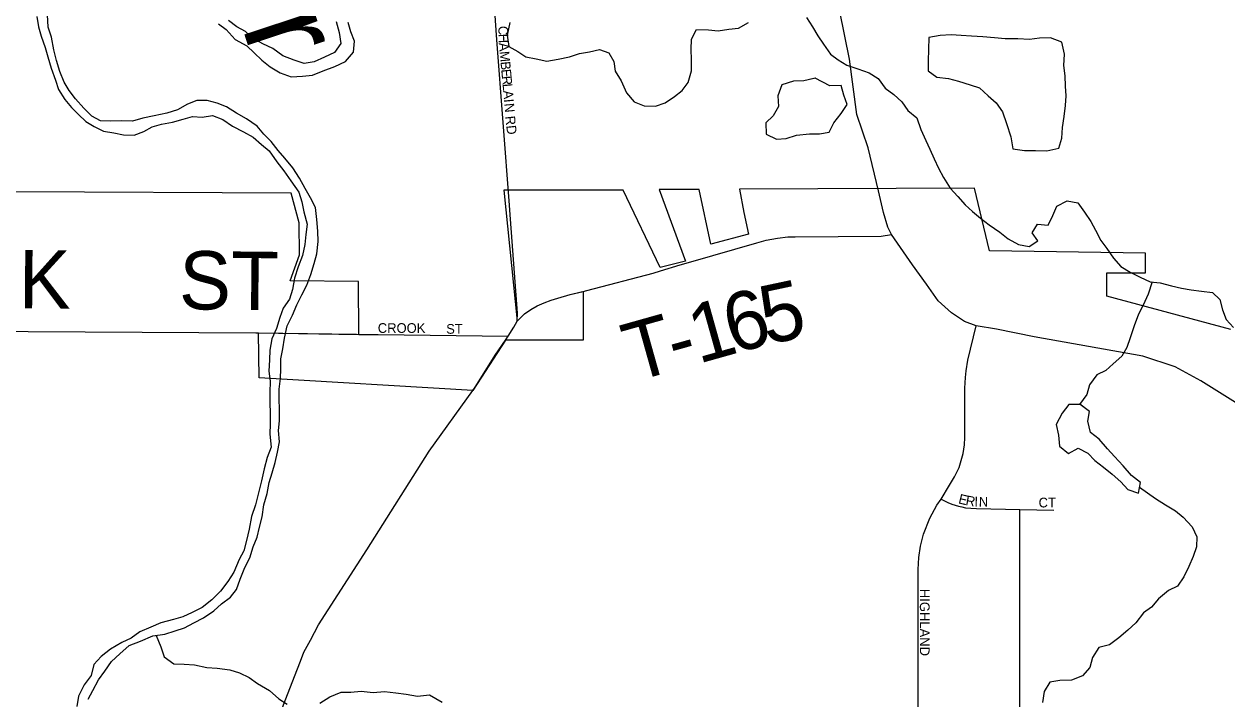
# Model space of a CAD drawing. Extents: x 1857828 to 2277390, y 930619 to 1324581.
# Drawn here: x 2087980 to 2094171, y 1187497 to 1190967 of the extents above; entities that cross this region are included whole.
import ezdxf

# ---------------------------------------------------------------- set-up
doc = ezdxf.new("R2010")
doc.units = 0
for name, color, linetype in [('GM_X_City_Street', 7, 'Continuous'), ('GM_X_City_Street_Text', 7, 'Continuous'), ('GM_X_Corporation', 7, 'Continuous'), ('GM_X_County_Road', 7, 'Continuous'), ('GM_X_Major_River', 7, 'Continuous'), ('GM_X_Major_River_Text', 7, 'Continuous'), ('GM_X_Minor_Lake', 7, 'Continuous'), ('GM_X_Minor_River', 7, 'Continuous'), ('GM_X_State_Route', 7, 'Continuous'), ('GM_X_Township_Road', 7, 'Continuous'), ('GM_X_Township_Road_Text', 7, 'Continuous'), ('GM_X_Township_Subdivision', 7, 'Continuous'), ('GM_X_Township_Subdivision_Text', 7, 'Continuous')]:
    doc.layers.add(name, color=color, linetype=linetype)

msp = doc.modelspace()

# ---------------------------------------------------------------- linework, layer by layer
at = {"layer": 'GM_X_City_Street'}
for points in [[(2090478.4, 1190035.5), (2090412.7, 1190886.7), (2090379.4, 1191386.7), (2090409.1, 1191522.6)], [(2090470.7, 1189361.6), (2090500.6, 1189408.1), (2090516.9, 1189439.6)], [(2089691.4, 1189371.8), (2089702.8, 1189371.6), (2089802.1, 1189370.2), (2090470.7, 1189361.6)]]:
    msp.add_lwpolyline(points, dxfattribs=at)
at = {"layer": 'GM_X_Corporation'}
msp.add_lwpolyline([(2094190.2, 1189397.2), (2093552.4, 1189568.2), (2093552.4, 1189688.3), (2093752.5, 1189688.3), (2093752.5, 1189788.3), (2092949.3, 1189801.7), (2092871.4, 1190122.6), (2091661.6, 1190118), (2091684.9, 1189998.2), (2091708.5, 1189887.4), (2091513.7, 1189835.2), (2091453.8, 1190117.3), (2091249.2, 1190116.5), (2091383.4, 1189747.6), (2091254.1, 1189714.7), (2091063.3, 1190113.5), (2090449.2, 1190112.8), (2090516.9, 1189439.5), (2090555.6, 1189476.6), (2090588.1, 1189499.3), (2090620.6, 1189517.6), (2090655.9, 1189533.5), (2090693.4, 1189547.2), (2090727.6, 1189558), (2090790.8, 1189576.2), (2090857.2, 1189592.2), (2090857.1, 1189342.2), (2090457.7, 1189342.3), (2090290.4, 1189082.5), (2089190.6, 1189148.7), (2089186.5, 1189379.1), (2089702.8, 1189371.6), (2089701.8, 1189643.2), (2089349.5, 1189646.2), (2089398.2, 1189780.9), (2089395.7, 1189945.3), (2089353.9, 1190098), (2087935.7, 1190104.5)], dxfattribs=at)
at = {"layer": 'GM_X_County_Road'}
for points in [[(2090516.9, 1189439.6), (2090519.8, 1189480.6), (2090480.4, 1190009.9), (2090478.4, 1190035.5)], [(2090301.4, 1189099.9), (2090405.3, 1189264.1), (2090457.7, 1189342.3), (2090470.7, 1189361.6)], [(2088973.6, 1179845.2), (2089067, 1184581.2), (2089105.7, 1185944), (2089110.5, 1186162.8), (2089115.7, 1186313.3), (2089120.9, 1186457.8), (2089122.4, 1186562.2), (2089133.7, 1186690.6), (2089145.2, 1186783), (2089174.4, 1186945.8), (2089240.9, 1187221.1), (2089274.3, 1187341.7), (2089315.7, 1187466.4), (2089371, 1187611.2), (2089402.6, 1187691.6), (2089420.4, 1187737.9), (2089454.1, 1187798.3), (2089495.7, 1187876.8), (2089743.9, 1188263.6), (2090065.5, 1188771.3), (2090290.4, 1189082.6), (2090301.4, 1189099.9)]]:
    msp.add_lwpolyline(points, dxfattribs=at)
at = {"layer": 'GM_X_Major_River'}
for points in [[(2088045.7, 1191005.8), (2088054, 1190953.7), (2088068.2, 1190905.5), (2088088.6, 1190847.4), (2088102.8, 1190799.3), (2088119.2, 1190741.1), (2088141.5, 1190679), (2088157.8, 1190630.8), (2088190.1, 1190578.8), (2088224.4, 1190538.8), (2088260.6, 1190502.8), (2088296.9, 1190466.9), (2088341.1, 1190441), (2088389.4, 1190417.1), (2088441.5, 1190407.4), (2088491.7, 1190397.6), (2088545.8, 1190395.9), (2088595.9, 1190414.2), (2088639.9, 1190438.6), (2088687.9, 1190452.9), (2088744, 1190463.2), (2088798, 1190477.6), (2088846.1, 1190491.9), (2088896.2, 1190488.1), (2088950.3, 1190496.4), (2089002.5, 1190476.6), (2089052.8, 1190442.7), (2089109.1, 1190412.9), (2089159.3, 1190385.1), (2089201.6, 1190347.1), (2089241.9, 1190315.2), (2089280.2, 1190259.1), (2089316.6, 1190213.1), (2089352.9, 1190161.1), (2089393.3, 1190103.1), (2089409.5, 1190052.9), (2089419.8, 1190000.8), (2089436.2, 1189938.6), (2089430.4, 1189884.3), (2089424.6, 1189834.1), (2089412.9, 1189777.8), (2089391.1, 1189719.4), (2089371.3, 1189661.1), (2089361.6, 1189602.8), (2089345.8, 1189552.5), (2089314, 1189506.1), (2089296.2, 1189457.8), (2089278.4, 1189401.5), (2089254.6, 1189349.1), (2089244.8, 1189290.8), (2089243.1, 1189240.6), (2089239.3, 1189182.3), (2089245.6, 1189130.1), (2089243.9, 1189071.9), (2089244.2, 1189017.6), (2089246.4, 1188967.4), (2089246.7, 1188911.2), (2089244.9, 1188859), (2089251.3, 1188790.7), (2089231.5, 1188738.4), (2089215.7, 1188680), (2089202, 1188617.7), (2089188.2, 1188563.4)], [(2089435.7, 1189625.2), (2089455.5, 1189679.6), (2089473.2, 1189735.9), (2089487, 1189786.2), (2089492.7, 1189848.5), (2089492.5, 1189902.7), (2089486.2, 1189962.9), (2089479.9, 1190023.2), (2089453.6, 1190073.3), (2089427.3, 1190121.3), (2089396.9, 1190175.4), (2089362.6, 1190227.4), (2089322.3, 1190277.4), (2089288, 1190317.4), (2089251.7, 1190363.4), (2089213.4, 1190401.4), (2089179.1, 1190441.4), (2089124.8, 1190479.3), (2089072.5, 1190509.1), (2089022.3, 1190541), (2088974.1, 1190560.8), (2088921.9, 1190574.6), (2088869.7, 1190574.3), (2088821.7, 1190556), (2088769.7, 1190525.6), (2088713.7, 1190509.2), (2088649.6, 1190494.8), (2088591.5, 1190482.5), (2088537.5, 1190468.1), (2088481.3, 1190469.8), (2088425.2, 1190467.5), (2088373.1, 1190469.3), (2088328.9, 1190493.1), (2088286.6, 1190535.1), (2088244.2, 1190583.1), (2088211.9, 1190625.1), (2088185.7, 1190669.1), (2088163.4, 1190723.3), (2088147, 1190779.4), (2088132.7, 1190835.6), (2088120.4, 1190899.8), (2088104.1, 1190951.9), (2088099.8, 1191014.2)], [(2088980.1, 1190968.6), (2089020.3, 1190938.7), (2089066.7, 1190888.7), (2089127, 1190854.9), (2089163.3, 1190818.9), (2089203.5, 1190781), (2089245.8, 1190747.1), (2089298.1, 1190717.2), (2089354.3, 1190695.4), (2089412.4, 1190699.7), (2089464.5, 1190704), (2089518.6, 1190726.4), (2089578.6, 1190748.8), (2089634.6, 1190775.2), (2089674.5, 1190823.6), (2089680.2, 1190879.9), (2089661.9, 1190928), (2089647.7, 1190976.1)], [(2089585.5, 1190979.8), (2089601.8, 1190923.7), (2089610.1, 1190867.5), (2089578.2, 1190821.1), (2089526.2, 1190796.7), (2089472.2, 1190772.3), (2089422.1, 1190764.1), (2089369.9, 1190781.9), (2089311.7, 1190803.6), (2089259.4, 1190841.5), (2089209.1, 1190865.4), (2089158.9, 1190893.2), (2089118.6, 1190929.2), (2089074.4, 1190953), (2089032.2, 1190984.9)], [(2088309.3, 1187496.2), (2088333.1, 1187540.5), (2088362.9, 1187594.9), (2088394.8, 1187639.3), (2088430.6, 1187689.7), (2088472.5, 1187728.1), (2088520.4, 1187770.5), (2088578.5, 1187792.9), (2088642.5, 1187821.3), (2088704.6, 1187829.7), (2088756.7, 1187846.1), (2088804.7, 1187862.4), (2088852.7, 1187888.7), (2088902.7, 1187913.1), (2088956.6, 1187949.6), (2088996.5, 1187985.9), (2089042.5, 1188020.3), (2089072.8, 1188059.2), (2089092.2, 1188113), (2089115.9, 1188173.3), (2089141.8, 1188221.7), (2089159.5, 1188278), (2089179.3, 1188328.3), (2089191.1, 1188380.6), (2089204.9, 1188432.9), (2089214.6, 1188495.2), (2089230.4, 1188553.6), (2089242.1, 1188609.9), (2089255.9, 1188660.2), (2089271.7, 1188712.5), (2089283.5, 1188764.8), (2089295.2, 1188819.1), (2089288.9, 1188877.3), (2089294.7, 1188927.5), (2089294.4, 1188985.8), (2089292.2, 1189040), (2089291.9, 1189090.2), (2089299.7, 1189144.5), (2089301.4, 1189194.7), (2089301.2, 1189244.9), (2089311, 1189297.2), (2089320.7, 1189351.5), (2089334.4, 1189415.8), (2089362.2, 1189470.2), (2089384, 1189522.5), (2089409.9, 1189574.9), (2089435.7, 1189625.2)], [(2089188.2, 1188563.4), (2089170.5, 1188495), (2089150.7, 1188434.6), (2089139, 1188370.3), (2089125.3, 1188312), (2089111.5, 1188257.7), (2089087.7, 1188213.4), (2089059.9, 1188148.9), (2089028.1, 1188100.6), (2088990.2, 1188050.1), (2088946.3, 1188005.7), (2088896.4, 1187967.3), (2088844.4, 1187940.9), (2088796.4, 1187918.6), (2088748.3, 1187904.3), (2088684.3, 1187887.8), (2088632.3, 1187865.5), (2088576.2, 1187841.1), (2088530.3, 1187808.7), (2088482.3, 1187786.4), (2088424.3, 1187751.9), (2088376.4, 1187715.5), (2088338.5, 1187673.1), (2088324.7, 1187616.8), (2088288.9, 1187568.4), (2088259.1, 1187510), (2088251.3, 1187457.7)]]:
    msp.add_lwpolyline(points, dxfattribs=at)
at = {"layer": 'GM_X_Minor_Lake'}
for points in [[(2093320.9, 1190875), (2093262.7, 1190896.8), (2093206.5, 1190894.5), (2093154.4, 1190888.2), (2093094.3, 1190891.9), (2093030.1, 1190891.6), (2092974, 1190897.3), (2092913.8, 1190901), (2092855.6, 1190904.7), (2092803.5, 1190908.4), (2092751.4, 1190912.2), (2092695.3, 1190907.9), (2092637.2, 1190897.5), (2092635.5, 1190837.3), (2092633.7, 1190779), (2092634, 1190726.8), (2092678.2, 1190694.9), (2092738.4, 1190687.2), (2092788.6, 1190673.4), (2092848.8, 1190655.6), (2092897, 1190639.8), (2092941.3, 1190597.8)], [(2092941.3, 1190597.8), (2092983.6, 1190561.9), (2093015.9, 1190515.9), (2093036.2, 1190455.7), (2093058.6, 1190387.6), (2093068.9, 1190325.3), (2093129.1, 1190317.6), (2093185.3, 1190317.9), (2093243.4, 1190316.2), (2093305.5, 1190328.6), (2093321.3, 1190380.9), (2093325, 1190435.2), (2093332.8, 1190491.4), (2093340.5, 1190547.7), (2093344.3, 1190598), (2093340, 1190648.2), (2093337.8, 1190700.4), (2093331.5, 1190754.6), (2093335.2, 1190812.8), (2093320.9, 1190875)], [(2092052.8, 1190689.6), (2091992.7, 1190675.2), (2091940.6, 1190672.9), (2091880.5, 1190654.5), (2091858.8, 1190598.1), (2091863, 1190543.9), (2091835.2, 1190495.6), (2091797.3, 1190459.2), (2091799.6, 1190401), (2091851.8, 1190375.2), (2091901.9, 1190379.4), (2091956, 1190395.8)], [(2092052.2, 1190689.4), (2091992.7, 1190675.2), (2091940.6, 1190672.9), (2091880.5, 1190654.5), (2091858.8, 1190598.1), (2091863, 1190543.9), (2091835.2, 1190495.6), (2091797.3, 1190459.2), (2091799.6, 1190401), (2091851.8, 1190375.2), (2091901.9, 1190379.4), (2091956, 1190395.8)], [(2091956, 1190395.8), (2092022.1, 1190402.2), (2092074.2, 1190402.4), (2092124.3, 1190410.7), (2092148.1, 1190459.1), (2092186, 1190507.5), (2092215.8, 1190553.8), (2092199.5, 1190601.9), (2092185.3, 1190652.1), (2092127.1, 1190649.8), (2092052.2, 1190689.4)], [(2093415.1, 1189011.5), (2093358, 1189011.2), (2093322.1, 1188966.8), (2093292.3, 1188908.4), (2093304.6, 1188852.3), (2093308.9, 1188796.1), (2093355.2, 1188758.1), (2093405.2, 1188786.5), (2093455.4, 1188760.7), (2093491.7, 1188722.7), (2093536, 1188688.8), (2093580.2, 1188652.9), (2093624.5, 1188612.9), (2093660.8, 1188572.9), (2093715, 1188555.1), (2093726.8, 1188609.4), (2093680.5, 1188645.4)], [(2093412.1, 1189011.5), (2093358, 1189011.2), (2093322.1, 1188966.8), (2093292.3, 1188908.4), (2093304.6, 1188852.3), (2093308.9, 1188796.1), (2093355.2, 1188758.1), (2093405.2, 1188786.5), (2093455.4, 1188760.7), (2093491.7, 1188722.7), (2093536, 1188688.8), (2093580.2, 1188652.9), (2093624.5, 1188612.9), (2093660.8, 1188572.9), (2093715, 1188555.1), (2093726.8, 1188609.4), (2093680.5, 1188645.4)], [(2093680.5, 1188645.4), (2093636.2, 1188695.3), (2093591.8, 1188743.3), (2093555.5, 1188783.3), (2093513.2, 1188833.3), (2093468.9, 1188867.2), (2093454.6, 1188925.4), (2093464.4, 1188975.6), (2093413.2, 1189012.9)], [(2093680.5, 1188645.4), (2093636.2, 1188695.3), (2093591.8, 1188743.3), (2093555.5, 1188783.3), (2093513.2, 1188833.3), (2093468.9, 1188867.2), (2093454.6, 1188925.4), (2093464.4, 1188975.6), (2093415.1, 1189011.5)]]:
    msp.add_lwpolyline(points, dxfattribs=at)
at = {"layer": 'GM_X_Minor_River'}
for points in [[(2090479.6, 1190974.5), (2090465.9, 1190910.2), (2090474.2, 1190852), (2090520.5, 1190826.1), (2090562.7, 1190798.2), (2090614.9, 1190788.4), (2090671.1, 1190776.7), (2090729.1, 1190787), (2090787.2, 1190799.4), (2090839.3, 1190815.7), (2090889.3, 1190824), (2090941.4, 1190836.3), (2090989.6, 1190818.5), (2091015.9, 1190774.5), (2091022.1, 1190724.3), (2091052.5, 1190676.2), (2091080.8, 1190614.1), (2091119.1, 1190568.1), (2091171.4, 1190546.3), (2091229.5, 1190544.6), (2091279.5, 1190562.9), (2091327.5, 1190595.3), (2091367.4, 1190625.7), (2091397.3, 1190666), (2091415.1, 1190726.4), (2091414.8, 1190784.6), (2091412.5, 1190836.8), (2091414.3, 1190889.1), (2091440.1, 1190939.4), (2091502.3, 1190937.7), (2091552.4, 1190932), (2091606.5, 1190940.3), (2091656.6, 1190946.6), (2091708.6, 1190975)], [(2092007.2, 1191000.7), (2092037.5, 1190952.6), (2092065.8, 1190906.6), (2092094, 1190864.5), (2092130.4, 1190812.5), (2092170.6, 1190782.6), (2092214.8, 1190756.7), (2092271.1, 1190736.9), (2092329.3, 1190717.1), (2092375.6, 1190687.2), (2092411.9, 1190637.2), (2092456.1, 1190605.3), (2092498.4, 1190567.4), (2092528.7, 1190523.4), (2092575, 1190485.4), (2092595.3, 1190425.3), (2092621.7, 1190369.2), (2092641.9, 1190323.1), (2092664.2, 1190275), (2092686.5, 1190226.9), (2092712.8, 1190178.8), (2092747.2, 1190122.8), (2092785.4, 1190080.8), (2092823.8, 1190036.8), (2092862, 1190002.9), (2092902.3, 1189968.9), (2092946.5, 1189935), (2093002.9, 1189897.2), (2093045.1, 1189863.2), (2093097.4, 1189833.4), (2093153.6, 1189823.6), (2093197.5, 1189852), (2093169.3, 1189894), (2093195.1, 1189938.3), (2093251.3, 1189932.6), (2093275.1, 1189983), (2093294.9, 1190031.3), (2093348.9, 1190057.7), (2093403.1, 1190047.9), (2093437.4, 1189999.9), (2093469.7, 1189951.8), (2093494, 1189907.8), (2093522.3, 1189853.7), (2093552.6, 1189813.7), (2093586.9, 1189763.7)], [(2093586.9, 1189763.7), (2093625.2, 1189719.7), (2093673.4, 1189691.8), (2093723.7, 1189666), (2093775.9, 1189642.1), (2093828.1, 1189636.4), (2093886.3, 1189620.6), (2093936.5, 1189608.8), (2093986.6, 1189601.1), (2094040.8, 1189593.3), (2094097, 1189587.6), (2094135.2, 1189551.6), (2094147.5, 1189497.5), (2094167.8, 1189447.4), (2094204.1, 1189407.4)], [(2093786.9, 1189640.9), (2093766.2, 1189577.8), (2093740.4, 1189521.4), (2093716.6, 1189475.1), (2093692.8, 1189414.7), (2093673.1, 1189354.4), (2093655.3, 1189304.1), (2093629.4, 1189259.7), (2093585.5, 1189219.3), (2093547.6, 1189185), (2093501.6, 1189162.6), (2093463.7, 1189112.2), (2093449.9, 1189061.9), (2093412.1, 1189011.5)], [(2093721.5, 1188584.9), (2093803.4, 1188527.5), (2093855.6, 1188495.6), (2093905.9, 1188463.8), (2093946.2, 1188431.8), (2093992.5, 1188381.9), (2094016.8, 1188329.8), (2094015.1, 1188279.6), (2093997.3, 1188229.2), (2093975.5, 1188176.9), (2093949.6, 1188124.5), (2093915.8, 1188076.2), (2093869.8, 1188053.8), (2093817.9, 1188011.4), (2093782, 1187969), (2093742.1, 1187938.6), (2093702.2, 1187888.2), (2093660.3, 1187849.8), (2093614.4, 1187811.4), (2093566.4, 1187775), (2093512.4, 1187760.7), (2093478.5, 1187710.3), (2093464.7, 1187658), (2093426.9, 1187615.6), (2093370.8, 1187593.2), (2093310.7, 1187590.9), (2093258.6, 1187582.6), (2093230.8, 1187534.2), (2093221, 1187477.9)], [(2088658.9, 1187823.6), (2088682.9, 1187765.3), (2088701.2, 1187713.2), (2088751.4, 1187677.3), (2088803.6, 1187675.6), (2088857.7, 1187671.8), (2088919.9, 1187658.1), (2088974.1, 1187654.4), (2089038.3, 1187646.7), (2089088.5, 1187630.9), (2089138.7, 1187607), (2089181, 1187575.1), (2089243.3, 1187539.3), (2089291.6, 1187497.4), (2089333.8, 1187469.5)], [(2089502.2, 1187474.4), (2089554.2, 1187506.8), (2089612.2, 1187531.2), (2089662.3, 1187531.5), (2089714.4, 1187535.8), (2089776.6, 1187530.1), (2089834.7, 1187534.4), (2089892.9, 1187528.7), (2089947, 1187520.9), (2090005.2, 1187511.2), (2090067.3, 1187517.5), (2090131.7, 1187479.7)]]:
    msp.add_lwpolyline(points, dxfattribs=at)
at = {"layer": 'GM_X_State_Route'}
for points in [[(2092382.8, 1190087.1), (2092377.6, 1190109.7), (2092324.2, 1190330.1), (2092266.2, 1190502.1), (2092227.9, 1190786.5), (2092177.9, 1191032.3), (2092028, 1191303.2), (2091813.5, 1191637), (2091773.2, 1191673.5), (2091297.8, 1192297.5), (2091224.9, 1192368.1), (2091024.9, 1192502.2)], [(2099837.5, 1188022.3), (2095756.8, 1188061.2), (2094453.8, 1188871.9), (2094035.9, 1189131.9), (2093903.9, 1189205.1), (2093737.7, 1189259.3), (2093178.5, 1189358.8), (2092984.8, 1189398.4), (2092879.8, 1189415.9), (2092821, 1189437.8), (2092753.7, 1189481.7), (2092685.5, 1189543.2), (2092623.9, 1189629.4), (2092551.7, 1189729.7), (2092444, 1189885.3), (2092426.2, 1189922.3), (2092402.9, 1189998.9), (2092382.8, 1190087.1)]]:
    msp.add_lwpolyline(points, dxfattribs=at)
at = {"layer": 'GM_X_Township_Road'}
for points in [[(2091356.5, 1189728.4), (2091410.9, 1189744.8), (2091750.9, 1189842.9), (2091800.1, 1189855.2), (2091857.6, 1189866.8), (2091910.3, 1189873.7), (2091949.3, 1189873), (2092391.3, 1189875.7), (2092444, 1189885.3)], [(2091255.5, 1189698.1), (2091356.5, 1189728.4)], [(2090847.6, 1189589.9), (2090857.2, 1189592.2), (2090875.6, 1189596.7), (2091217.3, 1189686.7), (2091255.5, 1189698.1)], [(2090516.9, 1189439.6), (2090555.6, 1189476.6), (2090588.1, 1189499.3), (2090620.6, 1189517.6), (2090655.9, 1189533.5), (2090693.5, 1189547.2), (2090727.6, 1189558), (2090790.8, 1189576.2), (2090847.6, 1189589.9)], [(2086522.2, 1189395.9), (2086535.7, 1189395.6), (2089171.9, 1189379.2)], [(2089171.9, 1189379.2), (2089186.5, 1189379.1), (2089691.4, 1189371.8)]]:
    msp.add_lwpolyline(points, dxfattribs=at)
at = {"layer": 'GM_X_Township_Subdivision'}
for points in [[(2092581.5, 1187438.7), (2092581.5, 1188161.7), (2092584.7, 1188223.7), (2092593.4, 1188281.7), (2092609.1, 1188343.8), (2092641.5, 1188426.8), (2092678.6, 1188493.6), (2092699.3, 1188524), (2092742.5, 1188596), (2092769.5, 1188638.3), (2092792.8, 1188687.6), (2092814, 1188759.4), (2092820.4, 1188802.7), (2092822.3, 1188841.4), (2092822.3, 1189095.4), (2092823, 1189121.8), (2092824.7, 1189149.4), (2092828.2, 1189183.7), (2092837.4, 1189239.6), (2092879.8, 1189415.9)], [(2092699.3, 1188524), (2092716.5, 1188515), (2092735, 1188506.6), (2092755.1, 1188498.6), (2092771.8, 1188493), (2092790, 1188487.8), (2092807.2, 1188483.7), (2092825.8, 1188480.2), (2092852.8, 1188476.8), (2092881.8, 1188475.1), (2093105.8, 1188471.2), (2093280.8, 1188468.1)], [(2092954, 1186740.6), (2092975.5, 1186760), (2092994.7, 1186778.2), (2093019.8, 1186806.3), (2093044, 1186839.7), (2093062.5, 1186871.6), (2093079.5, 1186909.1), (2093093.2, 1186951.1), (2093102.1, 1186996.1), (2093105.3, 1187029.6), (2093105.8, 1187052.2), (2093105.8, 1188471.2)]]:
    msp.add_lwpolyline(points, dxfattribs=at)

# ---------------------------------------------------------------- texts
at = {"layer": 'GM_X_City_Street_Text'}
for s, rotation, p in [('C', 270.12145, (2090421.3, 1190958)), ('H', 271.93138, (2090421.4, 1190916.6)), ('A', 275.13242, (2090423.1, 1190869.6)), ('M', 275.24415, (2090427, 1190825.7)), ('B', 275.26804, (2090431.8, 1190773.1)), ('E', 275.25382, (2090435.5, 1190733.7)), ('R', 275.26804, (2090438.7, 1190698.6)), ('L', 275.25382, (2090442.3, 1190659.2)), ('A', 275.26652, (2090445.5, 1190624.1)), ('I', 275.27567, (2090449.6, 1190580.3)), ('N', 275.25382, (2090451.6, 1190558.4)), ('RD', 276.00542, (2090456.4, 1190492.6)), ('CROOK', 0.00001, (2089800.3, 1189379)), ('ST', 0.00001, (2090152.3, 1189374.6))]:
    msp.add_text(s, height=50, rotation=rotation, dxfattribs=at).set_placement(p)
at = {"layer": 'GM_X_Major_River_Text'}
msp.add_text('River', height=493.25, rotation=288.2923, dxfattribs=at).set_placement((2088685.2, 1192210.1))
at = {"layer": 'GM_X_Township_Road_Text'}
for s, rotation, p in [('CROOK', 359.60778, (2086747.5, 1189514)), ('ST', 359.41059, (2088776.3, 1189500.9)), ('6', 15.4879, (2091627.9, 1189269.3)), ('5', 11.97335, (2091801.3, 1189317.5)), ('1', 15.64946, (2091450.2, 1189219.5)), ('T', 15.70052, (2091115.6, 1189125.5)), ('-', 15.68915, (2091331.6, 1189186.2))]:
    msp.add_text(s, height=300, rotation=rotation, dxfattribs=at).set_placement(p)
at = {"layer": 'GM_X_Township_Subdivision_Text'}
for s, rotation, p in [('E', 346.28851, (2092785.8, 1188503.1)), ('R', 349.93858, (2092823.3, 1188494.1)), ('I', 358.87204, (2092870.7, 1188486.3)), ('N', 359.88873, (2092893.6, 1188485.9)), ('CT', 0.00001, (2093201.5, 1188481.4)), ('HIGHLAND', 270, (2092590.5, 1188062.8))]:
    msp.add_text(s, height=50, rotation=rotation, dxfattribs=at).set_placement(p)

doc.saveas('drawing.dxf')
